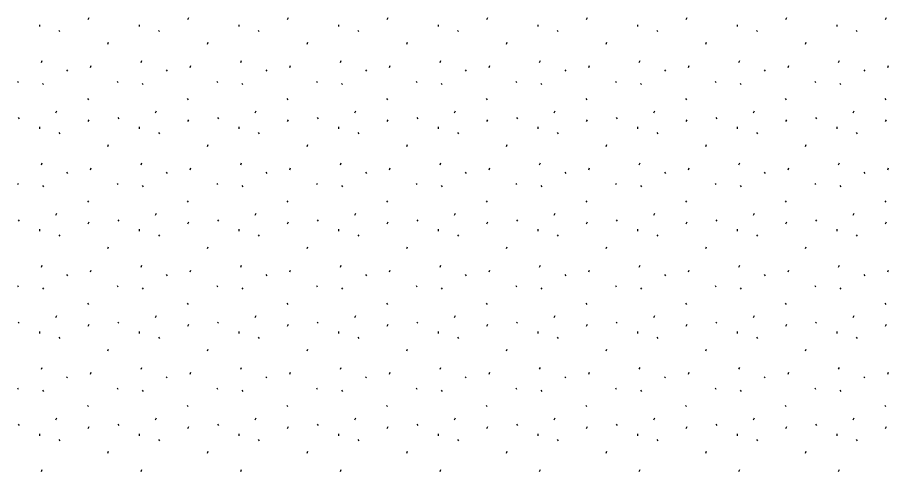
# Model space of a CAD drawing. Extents: x 419396 to 421519, y 4453567 to 4456767.
# Drawn here: x 420635 to 420707.4, y 4455508.9 to 4455546.7 of the extents above; entities that cross this region are included whole.
import ezdxf

# ---------------------------------------------------------------- set-up
doc = ezdxf.new("R2010")
doc.units = 0
doc.layers.add('Level 41', color=7, linetype='Continuous')

msp = doc.modelspace()

# ---------------------------------------------------------------- linework, layer by layer
at = {"layer": 'Level 41'}
for p, q in [((420636.779, 4455546.055), (420636.797, 4455545.895)), ((420640.849, 4455546.501), (420640.921, 4455546.661)), ((420645.072, 4455546.055), (420645.09, 4455545.895)), ((420649.142, 4455546.501), (420649.214, 4455546.661)), ((420653.365, 4455546.055), (420653.383, 4455545.895)), ((420657.435, 4455546.501), (420657.507, 4455546.661)), ((420661.658, 4455546.055), (420661.676, 4455545.895)), ((420665.728, 4455546.501), (420665.8, 4455546.661)), ((420669.951, 4455546.055), (420669.969, 4455545.895)), ((420674.021, 4455546.501), (420674.093, 4455546.661)), ((420678.244, 4455546.055), (420678.262, 4455545.895)), ((420682.314, 4455546.501), (420682.386, 4455546.661)), ((420686.537, 4455546.055), (420686.555, 4455545.895)), ((420690.607, 4455546.501), (420690.679, 4455546.661)), ((420694.83, 4455546.055), (420694.848, 4455545.895)), ((420698.9, 4455546.501), (420698.972, 4455546.661)), ((420703.123, 4455546.055), (420703.141, 4455545.895)), ((420707.193, 4455546.501), (420707.265, 4455546.661)), ((420638.409, 4455545.585), (420638.479, 4455545.478)), ((420646.702, 4455545.585), (420646.772, 4455545.478)), ((420654.995, 4455545.585), (420655.065, 4455545.478)), ((420663.288, 4455545.585), (420663.358, 4455545.478)), ((420671.581, 4455545.585), (420671.651, 4455545.478)), ((420679.874, 4455545.585), (420679.944, 4455545.478)), ((420688.167, 4455545.585), (420688.237, 4455545.478)), ((420696.46, 4455545.585), (420696.53, 4455545.478)), ((420704.753, 4455545.585), (420704.823, 4455545.478)), ((420642.465, 4455544.441), (420642.537, 4455544.601)), ((420650.758, 4455544.441), (420650.83, 4455544.601)), ((420659.051, 4455544.441), (420659.123, 4455544.601)), ((420667.344, 4455544.441), (420667.416, 4455544.601)), ((420675.637, 4455544.441), (420675.709, 4455544.601)), ((420683.93, 4455544.441), (420684.002, 4455544.601)), ((420692.223, 4455544.441), (420692.295, 4455544.601)), ((420700.516, 4455544.441), (420700.588, 4455544.601)), ((420636.944, 4455542.911), (420637.014, 4455543.071)), ((420645.237, 4455542.911), (420645.307, 4455543.071)), ((420653.53, 4455542.911), (420653.6, 4455543.071)), ((420661.823, 4455542.911), (420661.893, 4455543.071)), ((420670.116, 4455542.911), (420670.186, 4455543.071)), ((420678.409, 4455542.911), (420678.479, 4455543.071)), ((420686.702, 4455542.911), (420686.772, 4455543.071)), ((420694.995, 4455542.911), (420695.065, 4455543.071)), ((420703.288, 4455542.911), (420703.358, 4455543.071)), ((420641.027, 4455542.503), (420641.098, 4455542.663)), ((420649.32, 4455542.503), (420649.391, 4455542.663)), ((420657.613, 4455542.503), (420657.684, 4455542.663)), ((420665.906, 4455542.503), (420665.977, 4455542.663)), ((420674.199, 4455542.503), (420674.27, 4455542.663)), ((420682.492, 4455542.503), (420682.563, 4455542.663)), ((420690.785, 4455542.503), (420690.856, 4455542.663)), ((420699.078, 4455542.503), (420699.149, 4455542.663)), ((420707.371, 4455542.503), (420707.442, 4455542.663)), ((420639.039, 4455542.295), (420639.11, 4455542.189)), ((420647.332, 4455542.295), (420647.403, 4455542.189)), ((420655.625, 4455542.295), (420655.696, 4455542.189)), ((420663.918, 4455542.295), (420663.989, 4455542.189)), ((420672.211, 4455542.295), (420672.282, 4455542.189)), ((420680.504, 4455542.295), (420680.575, 4455542.189)), ((420688.797, 4455542.295), (420688.868, 4455542.189)), ((420697.09, 4455542.295), (420697.161, 4455542.189)), ((420705.383, 4455542.295), (420705.454, 4455542.189)), ((420634.954, 4455541.366), (420635.025, 4455541.259)), ((420637.053, 4455541.174), (420637.124, 4455541.067)), ((420643.247, 4455541.366), (420643.318, 4455541.259)), ((420645.346, 4455541.174), (420645.417, 4455541.067)), ((420651.54, 4455541.366), (420651.611, 4455541.259)), ((420653.639, 4455541.174), (420653.71, 4455541.067)), ((420659.833, 4455541.366), (420659.904, 4455541.259)), ((420661.932, 4455541.174), (420662.003, 4455541.067)), ((420668.126, 4455541.366), (420668.197, 4455541.259)), ((420670.225, 4455541.174), (420670.296, 4455541.067)), ((420676.419, 4455541.366), (420676.49, 4455541.259)), ((420678.518, 4455541.174), (420678.589, 4455541.067)), ((420684.712, 4455541.366), (420684.783, 4455541.259)), ((420686.811, 4455541.174), (420686.882, 4455541.067)), ((420693.005, 4455541.366), (420693.076, 4455541.259)), ((420695.104, 4455541.174), (420695.175, 4455541.067)), ((420701.298, 4455541.366), (420701.369, 4455541.259)), ((420703.397, 4455541.174), (420703.468, 4455541.067)), ((420640.791, 4455539.913), (420640.862, 4455539.806)), ((420649.084, 4455539.913), (420649.155, 4455539.806)), ((420657.377, 4455539.913), (420657.448, 4455539.806)), ((420665.67, 4455539.913), (420665.741, 4455539.806)), ((420673.963, 4455539.913), (420674.034, 4455539.806)), ((420682.256, 4455539.913), (420682.327, 4455539.806)), ((420690.549, 4455539.913), (420690.62, 4455539.806)), ((420698.842, 4455539.913), (420698.913, 4455539.806)), ((420707.135, 4455539.913), (420707.206, 4455539.806)), ((420638.15, 4455538.72), (420638.221, 4455538.879)), ((420646.443, 4455538.72), (420646.514, 4455538.879)), ((420654.736, 4455538.72), (420654.807, 4455538.879)), ((420663.029, 4455538.72), (420663.1, 4455538.879)), ((420671.322, 4455538.72), (420671.393, 4455538.879)), ((420679.615, 4455538.72), (420679.686, 4455538.879)), ((420687.908, 4455538.72), (420687.979, 4455538.879)), ((420696.201, 4455538.72), (420696.272, 4455538.879)), ((420704.494, 4455538.72), (420704.565, 4455538.879)), ((420635.021, 4455538.336), (420635.092, 4455538.229)), ((420640.849, 4455537.991), (420640.921, 4455538.151)), ((420643.314, 4455538.336), (420643.385, 4455538.229)), ((420649.142, 4455537.991), (420649.214, 4455538.151)), ((420651.607, 4455538.336), (420651.678, 4455538.229)), ((420657.435, 4455537.991), (420657.507, 4455538.151)), ((420659.9, 4455538.336), (420659.971, 4455538.229)), ((420665.728, 4455537.991), (420665.8, 4455538.151)), ((420668.193, 4455538.336), (420668.264, 4455538.229)), ((420674.021, 4455537.991), (420674.093, 4455538.151)), ((420676.486, 4455538.336), (420676.557, 4455538.229)), ((420682.314, 4455537.991), (420682.386, 4455538.151)), ((420684.779, 4455538.336), (420684.85, 4455538.229)), ((420690.607, 4455537.991), (420690.679, 4455538.151)), ((420693.072, 4455538.336), (420693.143, 4455538.229)), ((420698.9, 4455537.991), (420698.972, 4455538.151)), ((420701.365, 4455538.336), (420701.436, 4455538.229)), ((420707.193, 4455537.991), (420707.265, 4455538.151)), ((420636.779, 4455537.545), (420636.797, 4455537.385)), ((420645.072, 4455537.545), (420645.09, 4455537.385)), ((420653.365, 4455537.545), (420653.383, 4455537.385)), ((420661.658, 4455537.545), (420661.676, 4455537.385)), ((420669.951, 4455537.545), (420669.969, 4455537.385)), ((420678.244, 4455537.545), (420678.262, 4455537.385)), ((420686.537, 4455537.545), (420686.555, 4455537.385)), ((420694.83, 4455537.545), (420694.848, 4455537.385)), ((420703.123, 4455537.545), (420703.141, 4455537.385)), ((420638.409, 4455537.075), (420638.479, 4455536.968)), ((420646.702, 4455537.075), (420646.772, 4455536.968)), ((420654.995, 4455537.075), (420655.065, 4455536.968)), ((420663.288, 4455537.075), (420663.358, 4455536.968)), ((420671.581, 4455537.075), (420671.651, 4455536.968)), ((420679.874, 4455537.075), (420679.944, 4455536.968)), ((420688.167, 4455537.075), (420688.237, 4455536.968)), ((420696.46, 4455537.075), (420696.53, 4455536.968)), ((420704.753, 4455537.075), (420704.823, 4455536.968)), ((420642.465, 4455535.931), (420642.537, 4455536.091)), ((420650.758, 4455535.931), (420650.83, 4455536.091)), ((420659.051, 4455535.931), (420659.123, 4455536.091)), ((420667.344, 4455535.931), (420667.416, 4455536.091)), ((420675.637, 4455535.931), (420675.709, 4455536.091)), ((420683.93, 4455535.931), (420684.002, 4455536.091)), ((420692.223, 4455535.931), (420692.295, 4455536.091)), ((420700.516, 4455535.931), (420700.588, 4455536.091)), ((420636.944, 4455534.401), (420637.014, 4455534.561)), ((420645.237, 4455534.401), (420645.307, 4455534.561)), ((420653.53, 4455534.401), (420653.6, 4455534.561)), ((420661.823, 4455534.401), (420661.893, 4455534.561)), ((420670.116, 4455534.401), (420670.186, 4455534.561)), ((420678.409, 4455534.401), (420678.479, 4455534.561)), ((420686.702, 4455534.401), (420686.772, 4455534.561)), ((420694.995, 4455534.401), (420695.065, 4455534.561)), ((420703.288, 4455534.401), (420703.358, 4455534.561)), ((420639.039, 4455533.785), (420639.11, 4455533.679)), ((420641.027, 4455533.993), (420641.098, 4455534.153)), ((420647.332, 4455533.785), (420647.403, 4455533.679)), ((420649.32, 4455533.993), (420649.391, 4455534.153)), ((420655.625, 4455533.785), (420655.696, 4455533.679)), ((420657.613, 4455533.993), (420657.684, 4455534.153)), ((420663.918, 4455533.785), (420663.989, 4455533.679)), ((420665.906, 4455533.993), (420665.977, 4455534.153)), ((420672.211, 4455533.785), (420672.282, 4455533.679)), ((420674.199, 4455533.993), (420674.27, 4455534.153)), ((420680.504, 4455533.785), (420680.575, 4455533.679)), ((420682.492, 4455533.993), (420682.563, 4455534.153)), ((420688.797, 4455533.785), (420688.868, 4455533.679)), ((420690.785, 4455533.993), (420690.856, 4455534.153)), ((420697.09, 4455533.785), (420697.161, 4455533.679)), ((420699.078, 4455533.993), (420699.149, 4455534.153)), ((420705.383, 4455533.785), (420705.454, 4455533.679)), ((420707.371, 4455533.993), (420707.442, 4455534.153)), ((420634.954, 4455532.856), (420635.025, 4455532.749)), ((420637.053, 4455532.664), (420637.124, 4455532.557)), ((420643.247, 4455532.856), (420643.318, 4455532.749)), ((420645.346, 4455532.664), (420645.417, 4455532.557)), ((420651.54, 4455532.856), (420651.611, 4455532.749)), ((420653.639, 4455532.664), (420653.71, 4455532.557)), ((420659.833, 4455532.856), (420659.904, 4455532.749)), ((420661.932, 4455532.664), (420662.003, 4455532.557)), ((420668.126, 4455532.856), (420668.197, 4455532.749)), ((420670.225, 4455532.664), (420670.296, 4455532.557)), ((420676.419, 4455532.856), (420676.49, 4455532.749)), ((420678.518, 4455532.664), (420678.589, 4455532.557)), ((420684.712, 4455532.856), (420684.783, 4455532.749)), ((420686.811, 4455532.664), (420686.882, 4455532.557)), ((420693.005, 4455532.856), (420693.076, 4455532.749)), ((420695.104, 4455532.664), (420695.175, 4455532.557)), ((420701.298, 4455532.856), (420701.369, 4455532.749)), ((420703.397, 4455532.664), (420703.468, 4455532.557)), ((420640.791, 4455531.403), (420640.862, 4455531.296)), ((420649.084, 4455531.403), (420649.155, 4455531.296)), ((420657.377, 4455531.403), (420657.448, 4455531.296)), ((420665.67, 4455531.403), (420665.741, 4455531.296)), ((420673.963, 4455531.403), (420674.034, 4455531.296)), ((420682.256, 4455531.403), (420682.327, 4455531.296)), ((420690.549, 4455531.403), (420690.62, 4455531.296)), ((420698.842, 4455531.403), (420698.913, 4455531.296)), ((420707.135, 4455531.403), (420707.206, 4455531.296)), ((420638.15, 4455530.21), (420638.221, 4455530.369)), ((420646.443, 4455530.21), (420646.514, 4455530.369)), ((420654.736, 4455530.21), (420654.807, 4455530.369)), ((420663.029, 4455530.21), (420663.1, 4455530.369)), ((420671.322, 4455530.21), (420671.393, 4455530.369)), ((420679.615, 4455530.21), (420679.686, 4455530.369)), ((420687.908, 4455530.21), (420687.979, 4455530.369)), ((420696.201, 4455530.21), (420696.272, 4455530.369)), ((420704.494, 4455530.21), (420704.565, 4455530.369)), ((420635.021, 4455529.826), (420635.092, 4455529.719)), ((420640.849, 4455529.481), (420640.921, 4455529.641)), ((420643.314, 4455529.826), (420643.385, 4455529.719)), ((420649.142, 4455529.481), (420649.214, 4455529.641)), ((420651.607, 4455529.826), (420651.678, 4455529.719)), ((420657.435, 4455529.481), (420657.507, 4455529.641)), ((420659.9, 4455529.826), (420659.971, 4455529.719)), ((420665.728, 4455529.481), (420665.8, 4455529.641)), ((420668.193, 4455529.826), (420668.264, 4455529.719)), ((420674.021, 4455529.481), (420674.093, 4455529.641)), ((420676.486, 4455529.826), (420676.557, 4455529.719)), ((420682.314, 4455529.481), (420682.386, 4455529.641)), ((420684.779, 4455529.826), (420684.85, 4455529.719)), ((420690.607, 4455529.481), (420690.679, 4455529.641)), ((420693.072, 4455529.826), (420693.143, 4455529.719)), ((420698.9, 4455529.481), (420698.972, 4455529.641)), ((420701.365, 4455529.826), (420701.436, 4455529.719)), ((420707.193, 4455529.481), (420707.265, 4455529.641)), ((420636.779, 4455529.035), (420636.797, 4455528.875)), ((420638.409, 4455528.565), (420638.479, 4455528.458)), ((420645.072, 4455529.035), (420645.09, 4455528.875)), ((420646.702, 4455528.565), (420646.772, 4455528.458)), ((420653.365, 4455529.035), (420653.383, 4455528.875)), ((420654.995, 4455528.565), (420655.065, 4455528.458)), ((420661.658, 4455529.035), (420661.676, 4455528.875)), ((420663.288, 4455528.565), (420663.358, 4455528.458)), ((420669.951, 4455529.035), (420669.969, 4455528.875)), ((420671.581, 4455528.565), (420671.651, 4455528.458)), ((420678.244, 4455529.035), (420678.262, 4455528.875)), ((420679.874, 4455528.565), (420679.944, 4455528.458)), ((420686.537, 4455529.035), (420686.555, 4455528.875)), ((420688.167, 4455528.565), (420688.237, 4455528.458)), ((420694.83, 4455529.035), (420694.848, 4455528.875)), ((420696.46, 4455528.565), (420696.53, 4455528.458)), ((420703.123, 4455529.035), (420703.141, 4455528.875)), ((420704.753, 4455528.565), (420704.823, 4455528.458)), ((420642.465, 4455527.421), (420642.537, 4455527.581)), ((420650.758, 4455527.421), (420650.83, 4455527.581)), ((420659.051, 4455527.421), (420659.123, 4455527.581)), ((420667.344, 4455527.421), (420667.416, 4455527.581)), ((420675.637, 4455527.421), (420675.709, 4455527.581)), ((420683.93, 4455527.421), (420684.002, 4455527.581)), ((420692.223, 4455527.421), (420692.295, 4455527.581)), ((420700.516, 4455527.421), (420700.588, 4455527.581)), ((420636.944, 4455525.891), (420637.014, 4455526.051)), ((420645.237, 4455525.891), (420645.307, 4455526.051)), ((420653.53, 4455525.891), (420653.6, 4455526.051)), ((420661.823, 4455525.891), (420661.893, 4455526.051)), ((420670.116, 4455525.891), (420670.186, 4455526.051)), ((420678.409, 4455525.891), (420678.479, 4455526.051)), ((420686.702, 4455525.891), (420686.772, 4455526.051)), ((420694.995, 4455525.891), (420695.065, 4455526.051)), ((420703.288, 4455525.891), (420703.358, 4455526.051)), ((420639.039, 4455525.275), (420639.11, 4455525.169)), ((420641.027, 4455525.483), (420641.098, 4455525.643)), ((420647.332, 4455525.275), (420647.403, 4455525.169)), ((420649.32, 4455525.483), (420649.391, 4455525.643)), ((420655.625, 4455525.275), (420655.696, 4455525.169)), ((420657.613, 4455525.483), (420657.684, 4455525.643)), ((420663.918, 4455525.275), (420663.989, 4455525.169)), ((420665.906, 4455525.483), (420665.977, 4455525.643)), ((420672.211, 4455525.275), (420672.282, 4455525.169)), ((420674.199, 4455525.483), (420674.27, 4455525.643)), ((420680.504, 4455525.275), (420680.575, 4455525.169)), ((420682.492, 4455525.483), (420682.563, 4455525.643)), ((420688.797, 4455525.275), (420688.868, 4455525.169)), ((420690.785, 4455525.483), (420690.856, 4455525.643)), ((420697.09, 4455525.275), (420697.161, 4455525.169)), ((420699.078, 4455525.483), (420699.149, 4455525.643)), ((420705.383, 4455525.275), (420705.454, 4455525.169)), ((420707.371, 4455525.483), (420707.442, 4455525.643)), ((420634.954, 4455524.346), (420635.025, 4455524.239)), ((420643.247, 4455524.346), (420643.318, 4455524.239)), ((420651.54, 4455524.346), (420651.611, 4455524.239)), ((420659.833, 4455524.346), (420659.904, 4455524.239)), ((420668.126, 4455524.346), (420668.197, 4455524.239)), ((420676.419, 4455524.346), (420676.49, 4455524.239)), ((420684.712, 4455524.346), (420684.783, 4455524.239)), ((420693.005, 4455524.346), (420693.076, 4455524.239)), ((420701.298, 4455524.346), (420701.369, 4455524.239)), ((420637.053, 4455524.154), (420637.124, 4455524.047)), ((420645.346, 4455524.154), (420645.417, 4455524.047)), ((420653.639, 4455524.154), (420653.71, 4455524.047)), ((420661.932, 4455524.154), (420662.003, 4455524.047)), ((420670.225, 4455524.154), (420670.296, 4455524.047)), ((420678.518, 4455524.154), (420678.589, 4455524.047)), ((420686.811, 4455524.154), (420686.882, 4455524.047)), ((420695.104, 4455524.154), (420695.175, 4455524.047)), ((420703.397, 4455524.154), (420703.468, 4455524.047)), ((420640.791, 4455522.893), (420640.862, 4455522.786)), ((420649.084, 4455522.893), (420649.155, 4455522.786)), ((420657.377, 4455522.893), (420657.448, 4455522.786)), ((420665.67, 4455522.893), (420665.741, 4455522.786)), ((420673.963, 4455522.893), (420674.034, 4455522.786)), ((420682.256, 4455522.893), (420682.327, 4455522.786)), ((420690.549, 4455522.893), (420690.62, 4455522.786)), ((420698.842, 4455522.893), (420698.913, 4455522.786)), ((420707.135, 4455522.893), (420707.206, 4455522.786)), ((420635.021, 4455521.316), (420635.092, 4455521.209)), ((420638.15, 4455521.7), (420638.221, 4455521.859)), ((420643.314, 4455521.316), (420643.385, 4455521.209)), ((420646.443, 4455521.7), (420646.514, 4455521.859)), ((420651.607, 4455521.316), (420651.678, 4455521.209)), ((420654.736, 4455521.7), (420654.807, 4455521.859)), ((420659.9, 4455521.316), (420659.971, 4455521.209)), ((420663.029, 4455521.7), (420663.1, 4455521.859)), ((420668.193, 4455521.316), (420668.264, 4455521.209)), ((420671.322, 4455521.7), (420671.393, 4455521.859)), ((420676.486, 4455521.316), (420676.557, 4455521.209)), ((420679.615, 4455521.7), (420679.686, 4455521.859)), ((420684.779, 4455521.316), (420684.85, 4455521.209)), ((420687.908, 4455521.7), (420687.979, 4455521.859)), ((420693.072, 4455521.316), (420693.143, 4455521.209)), ((420696.201, 4455521.7), (420696.272, 4455521.859)), ((420701.365, 4455521.316), (420701.436, 4455521.209)), ((420704.494, 4455521.7), (420704.565, 4455521.859)), ((420640.849, 4455520.971), (420640.921, 4455521.131)), ((420649.142, 4455520.971), (420649.214, 4455521.131)), ((420657.435, 4455520.971), (420657.507, 4455521.131)), ((420665.728, 4455520.971), (420665.8, 4455521.131)), ((420674.021, 4455520.971), (420674.093, 4455521.131)), ((420682.314, 4455520.971), (420682.386, 4455521.131)), ((420690.607, 4455520.971), (420690.679, 4455521.131)), ((420698.9, 4455520.971), (420698.972, 4455521.131)), ((420707.193, 4455520.971), (420707.265, 4455521.131)), ((420636.779, 4455520.525), (420636.797, 4455520.365)), ((420638.409, 4455520.055), (420638.479, 4455519.948)), ((420645.072, 4455520.525), (420645.09, 4455520.365)), ((420646.702, 4455520.055), (420646.772, 4455519.948)), ((420653.365, 4455520.525), (420653.383, 4455520.365)), ((420654.995, 4455520.055), (420655.065, 4455519.948)), ((420661.658, 4455520.525), (420661.676, 4455520.365)), ((420663.288, 4455520.055), (420663.358, 4455519.948)), ((420669.951, 4455520.525), (420669.969, 4455520.365)), ((420671.581, 4455520.055), (420671.651, 4455519.948)), ((420678.244, 4455520.525), (420678.262, 4455520.365)), ((420679.874, 4455520.055), (420679.944, 4455519.948)), ((420686.537, 4455520.525), (420686.555, 4455520.365)), ((420688.167, 4455520.055), (420688.237, 4455519.948)), ((420694.83, 4455520.525), (420694.848, 4455520.365)), ((420696.46, 4455520.055), (420696.53, 4455519.948)), ((420703.123, 4455520.525), (420703.141, 4455520.365)), ((420704.753, 4455520.055), (420704.823, 4455519.948)), ((420642.465, 4455518.911), (420642.537, 4455519.071)), ((420650.758, 4455518.911), (420650.83, 4455519.071)), ((420659.051, 4455518.911), (420659.123, 4455519.071)), ((420667.344, 4455518.911), (420667.416, 4455519.071)), ((420675.637, 4455518.911), (420675.709, 4455519.071)), ((420683.93, 4455518.911), (420684.002, 4455519.071)), ((420692.223, 4455518.911), (420692.295, 4455519.071)), ((420700.516, 4455518.911), (420700.588, 4455519.071)), ((420636.944, 4455517.381), (420637.014, 4455517.541)), ((420641.027, 4455516.973), (420641.098, 4455517.133)), ((420645.237, 4455517.381), (420645.307, 4455517.541)), ((420649.32, 4455516.973), (420649.391, 4455517.133)), ((420653.53, 4455517.381), (420653.6, 4455517.541)), ((420657.613, 4455516.973), (420657.684, 4455517.133)), ((420661.823, 4455517.381), (420661.893, 4455517.541)), ((420665.906, 4455516.973), (420665.977, 4455517.133)), ((420670.116, 4455517.381), (420670.186, 4455517.541)), ((420674.199, 4455516.973), (420674.27, 4455517.133)), ((420678.409, 4455517.381), (420678.479, 4455517.541)), ((420682.492, 4455516.973), (420682.563, 4455517.133)), ((420686.702, 4455517.381), (420686.772, 4455517.541)), ((420690.785, 4455516.973), (420690.856, 4455517.133)), ((420694.995, 4455517.381), (420695.065, 4455517.541)), ((420699.078, 4455516.973), (420699.149, 4455517.133)), ((420703.288, 4455517.381), (420703.358, 4455517.541)), ((420707.371, 4455516.973), (420707.442, 4455517.133)), ((420639.039, 4455516.765), (420639.11, 4455516.659)), ((420647.332, 4455516.765), (420647.403, 4455516.659)), ((420655.625, 4455516.765), (420655.696, 4455516.659)), ((420663.918, 4455516.765), (420663.989, 4455516.659)), ((420672.211, 4455516.765), (420672.282, 4455516.659)), ((420680.504, 4455516.765), (420680.575, 4455516.659)), ((420688.797, 4455516.765), (420688.868, 4455516.659)), ((420697.09, 4455516.765), (420697.161, 4455516.659)), ((420705.383, 4455516.765), (420705.454, 4455516.659)), ((420634.954, 4455515.836), (420635.025, 4455515.729)), ((420637.053, 4455515.644), (420637.124, 4455515.537)), ((420643.247, 4455515.836), (420643.318, 4455515.729)), ((420645.346, 4455515.644), (420645.417, 4455515.537)), ((420651.54, 4455515.836), (420651.611, 4455515.729)), ((420653.639, 4455515.644), (420653.71, 4455515.537)), ((420659.833, 4455515.836), (420659.904, 4455515.729)), ((420661.932, 4455515.644), (420662.003, 4455515.537)), ((420668.126, 4455515.836), (420668.197, 4455515.729)), ((420670.225, 4455515.644), (420670.296, 4455515.537)), ((420676.419, 4455515.836), (420676.49, 4455515.729)), ((420678.518, 4455515.644), (420678.589, 4455515.537)), ((420684.712, 4455515.836), (420684.783, 4455515.729)), ((420686.811, 4455515.644), (420686.882, 4455515.537)), ((420693.005, 4455515.836), (420693.076, 4455515.729)), ((420695.104, 4455515.644), (420695.175, 4455515.537)), ((420701.298, 4455515.836), (420701.369, 4455515.729)), ((420703.397, 4455515.644), (420703.468, 4455515.537)), ((420640.791, 4455514.383), (420640.862, 4455514.276)), ((420649.084, 4455514.383), (420649.155, 4455514.276)), ((420657.377, 4455514.383), (420657.448, 4455514.276)), ((420665.67, 4455514.383), (420665.741, 4455514.276)), ((420673.963, 4455514.383), (420674.034, 4455514.276)), ((420682.256, 4455514.383), (420682.327, 4455514.276)), ((420690.549, 4455514.383), (420690.62, 4455514.276)), ((420698.842, 4455514.383), (420698.913, 4455514.276)), ((420707.135, 4455514.383), (420707.206, 4455514.276)), ((420638.15, 4455513.19), (420638.221, 4455513.349)), ((420646.443, 4455513.19), (420646.514, 4455513.349)), ((420654.736, 4455513.19), (420654.807, 4455513.349)), ((420663.029, 4455513.19), (420663.1, 4455513.349)), ((420671.322, 4455513.19), (420671.393, 4455513.349)), ((420679.615, 4455513.19), (420679.686, 4455513.349)), ((420687.908, 4455513.19), (420687.979, 4455513.349)), ((420696.201, 4455513.19), (420696.272, 4455513.349)), ((420704.494, 4455513.19), (420704.565, 4455513.349)), ((420635.021, 4455512.806), (420635.092, 4455512.699)), ((420640.849, 4455512.461), (420640.921, 4455512.621)), ((420643.314, 4455512.806), (420643.385, 4455512.699)), ((420649.142, 4455512.461), (420649.214, 4455512.621)), ((420651.607, 4455512.806), (420651.678, 4455512.699)), ((420657.435, 4455512.461), (420657.507, 4455512.621)), ((420659.9, 4455512.806), (420659.971, 4455512.699)), ((420665.728, 4455512.461), (420665.8, 4455512.621)), ((420668.193, 4455512.806), (420668.264, 4455512.699)), ((420674.021, 4455512.461), (420674.093, 4455512.621)), ((420676.486, 4455512.806), (420676.557, 4455512.699)), ((420682.314, 4455512.461), (420682.386, 4455512.621)), ((420684.779, 4455512.806), (420684.85, 4455512.699)), ((420690.607, 4455512.461), (420690.679, 4455512.621)), ((420693.072, 4455512.806), (420693.143, 4455512.699)), ((420698.9, 4455512.461), (420698.972, 4455512.621)), ((420701.365, 4455512.806), (420701.436, 4455512.699)), ((420707.193, 4455512.461), (420707.265, 4455512.621)), ((420636.779, 4455512.015), (420636.797, 4455511.855)), ((420645.072, 4455512.015), (420645.09, 4455511.855)), ((420653.365, 4455512.015), (420653.383, 4455511.855)), ((420661.658, 4455512.015), (420661.676, 4455511.855)), ((420669.951, 4455512.015), (420669.969, 4455511.855)), ((420678.244, 4455512.015), (420678.262, 4455511.855)), ((420686.537, 4455512.015), (420686.555, 4455511.855)), ((420694.83, 4455512.015), (420694.848, 4455511.855)), ((420703.123, 4455512.015), (420703.141, 4455511.855)), ((420638.409, 4455511.545), (420638.479, 4455511.438)), ((420646.702, 4455511.545), (420646.772, 4455511.438)), ((420654.995, 4455511.545), (420655.065, 4455511.438)), ((420663.288, 4455511.545), (420663.358, 4455511.438)), ((420671.581, 4455511.545), (420671.651, 4455511.438)), ((420679.874, 4455511.545), (420679.944, 4455511.438)), ((420688.167, 4455511.545), (420688.237, 4455511.438)), ((420696.46, 4455511.545), (420696.53, 4455511.438)), ((420704.753, 4455511.545), (420704.823, 4455511.438)), ((420642.465, 4455510.401), (420642.537, 4455510.561)), ((420650.758, 4455510.401), (420650.83, 4455510.561)), ((420659.051, 4455510.401), (420659.123, 4455510.561)), ((420667.344, 4455510.401), (420667.416, 4455510.561)), ((420675.637, 4455510.401), (420675.709, 4455510.561)), ((420683.93, 4455510.401), (420684.002, 4455510.561)), ((420692.223, 4455510.401), (420692.295, 4455510.561)), ((420700.516, 4455510.401), (420700.588, 4455510.561)), ((420636.944, 4455508.871), (420637.014, 4455509.031)), ((420645.237, 4455508.871), (420645.307, 4455509.031)), ((420653.53, 4455508.871), (420653.6, 4455509.031)), ((420661.823, 4455508.871), (420661.893, 4455509.031)), ((420670.116, 4455508.871), (420670.186, 4455509.031)), ((420678.409, 4455508.871), (420678.479, 4455509.031)), ((420686.702, 4455508.871), (420686.772, 4455509.031)), ((420694.995, 4455508.871), (420695.065, 4455509.031)), ((420703.288, 4455508.871), (420703.358, 4455509.031))]:
    msp.add_line(p, q, dxfattribs=at)

doc.saveas('drawing.dxf')
